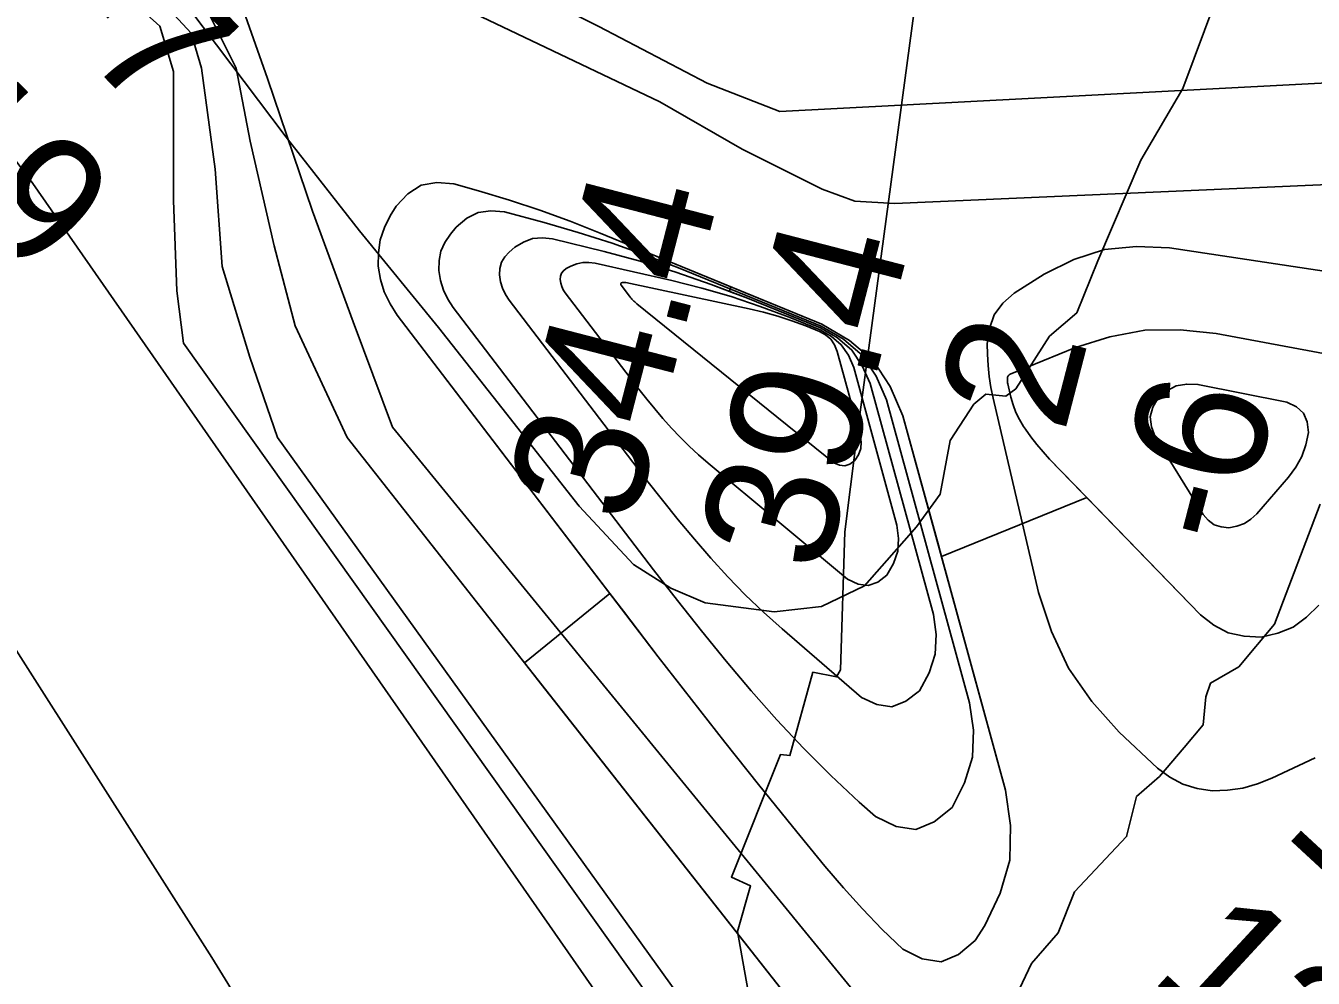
# Model space of a CAD drawing. Extents: x 3161665 to 3199565, y 885729 to 911164.
# Drawn here: x 3176646 to 3177300, y 908056 to 908540 of the extents above; entities that cross this region are included whole.
import ezdxf

# ---------------------------------------------------------------- set-up
doc = ezdxf.new("R2010")
doc.units = 0
for name, color, linetype in [('V-RIVR-EDGE', 7, 'Continuous'), ('V-RIVR-RANG', 7, 'Continuous'), ('V-RRAP-RVMT', 7, 'Continuous'), ('V-TOPO-DPTH', 7, 'Continuous'), ('V-TOPO-MINR', 7, 'Continuous'), ('V-TOPO-WATR', 7, 'Continuous')]:
    doc.layers.add(name, color=color, linetype=linetype)

msp = doc.modelspace()

# ---------------------------------------------------------------- linework, layer by layer
at = {"layer": 'V-RIVR-EDGE'}
for points in [[(3177302.03, 908787.98), (3177291.76, 908743.67), (3177294.93, 908717.33), (3177292.09, 908687.78), (3177283.7, 908659.63), (3177269.25, 908607.47), (3177250.18, 908552.56), (3177233.44, 908507.8), (3177212.11, 908471.36), (3177190.27, 908420.15), (3177179.58, 908393.85), (3177165.7, 908381.87), (3177148.54, 908355.13), (3177143.45, 908351.44), (3177133.29, 908352.39), (3177127.28, 908347.33)], [(3177127.28, 908347.33), (3177115.22, 908328.88), (3177110.08, 908301.64), (3177098.03, 908285.05), (3177071.63, 908255.09), (3177049.89, 908244.52), (3177025.87, 908241.81), (3176990.78, 908246.51), (3176973.24, 908253.95), (3176954.34, 908266), (3176926.7, 908295.63), (3176887.56, 908345.61), (3176855.33, 908386.33), (3176815.27, 908435.39), (3176777.98, 908483.06), (3176714.44, 908567.28)], [(3177165.8, 907674.28), (3177155.3, 907725.11), (3177140.59, 907755.17), (3177131.92, 907798.15), (3177118.2, 907849.45), (3177112.72, 907878.1), (3177122.46, 907891.47), (3177122.95, 907903.01), (3177118.87, 907937.2), (3177124.96, 907971.83), (3177128.74, 908004.61), (3177156.6, 908063.2), (3177170.03, 908078.87), (3177178.4, 908099.64), (3177204.79, 908127.74), (3177209.92, 908148.05), (3177221.49, 908158.19), (3177234, 908172.94), (3177243.73, 908184.46), (3177245.15, 908198.77), (3177247.48, 908205.7), (3177261.82, 908213.97), (3177279.88, 908235.64), (3177303.13, 908296.55)]]:
    msp.add_lwpolyline(points, dxfattribs=at)
at = {"layer": 'V-RRAP-RVMT'}
msp.add_lwpolyline([(3176849.33, 907645.18), (3176891.77, 907786.38), (3176896.08, 907785.31), (3176964.69, 907914.93), (3176967.66, 907913.39), (3176989.14, 907956.67), (3176974.75, 907964.44), (3177014.65, 908037.66), (3177007.13, 908079.44), (3177013.82, 908102.64), (3177004.06, 908107.12), (3177029.07, 908169.45), (3177033.79, 908168.86), (3177045.46, 908211.18), (3177057.51, 908208.85), (3177059.49, 908212.39), (3177061.72, 908282.58), (3177067.54, 908328.2), (3177102.62, 908590.09), (3177131.04, 908745.93)], dxfattribs=at)
at = {"layer": 'V-TOPO-DPTH'}
for points in [[(3176722.23, 908634.19), (3176766.12, 908602.82), (3176877.1, 908544.08), (3176967.81, 908500.9), (3177009.57, 908476.93), (3177050.15, 908456.55), (3177066.86, 908450.55), (3177087.17, 908449.32), (3177453.88, 908465.44), (3177545.85, 908464.09), (3177585.28, 908472.39), (3177635.47, 908486.64), (3177662.99, 908515.28), (3177678.59, 908557.08), (3177684.64, 908603.68), (3177670.42, 908668.24), (3177554.89, 908869.2), (3177435.65, 909047.89)], [(3177435.65, 909047.89), (3177554.89, 908869.2), (3177670.42, 908668.24), (3177684.64, 908603.68), (3177678.59, 908557.08), (3177662.99, 908515.28), (3177635.47, 908486.64), (3177585.28, 908472.39), (3177545.85, 908464.09), (3177453.88, 908465.44), (3177087.17, 908449.32), (3177066.86, 908450.55), (3177050.15, 908456.55), (3177009.57, 908476.93), (3176967.81, 908500.9), (3176877.1, 908544.08), (3176766.12, 908602.82), (3176722.23, 908634.19)], [(3177295.19, 907127.35), (3177146.69, 907897.38), (3177145.96, 907900.11), (3177145.01, 907902.75), (3177143.7, 907905.22), (3177142.17, 907907.6), (3177140.53, 907909.79), (3177139.61, 907910.97), (3177138.67, 907912.14), (3177137.68, 907913.27), (3177136.67, 907914.38), (3177135.66, 907915.49), (3177134.67, 907916.62), (3177133.72, 907917.78), (3176808.87, 908330.46), (3176782.44, 908387.13), (3176771.9, 908427.84), (3176759.61, 908480.94), (3176752.59, 908518.11), (3176731.44, 908560.62), (3176681.91, 908616.01)], [(3176942.42, 908251.19), (3176898.95, 908216.04), (3176808.87, 908330.46), (3176782.44, 908387.13), (3176771.9, 908427.84), (3176759.61, 908480.94), (3176752.59, 908518.11), (3176731.44, 908560.62), (3176681.91, 908616.01)], [(3176657.81, 908589.86), (3176713.72, 908539.41), (3176720.76, 908516.4), (3176720.72, 908495.16), (3176720.65, 908450.93), (3176722.34, 908404.92), (3176725.83, 908378.37), (3177089.68, 907867.53), (3177096.18, 907850.76), (3177101.5, 907833.58), (3177106.03, 907816.13), (3177173.72, 907512.03)], [(3176657.81, 908589.86), (3176713.72, 908539.41), (3176720.76, 908516.4), (3176720.72, 908495.16), (3176720.65, 908450.93), (3176722.34, 908404.92), (3176725.83, 908378.37), (3177089.68, 907867.53), (3177096.18, 907850.76), (3177101.5, 907833.58), (3177106.03, 907816.13), (3177173.72, 907512.03)], [(3177206.23, 906913.65), (3177094.96, 907758.96), (3177090.61, 907783.51), (3177082.75, 907822.29), (3177081.53, 907827.31), (3177080.06, 907832.24), (3177078.22, 907837.05), (3177076.13, 907841.78), (3177073.15, 907847.88), (3177069.15, 907855.44), (3177064.83, 907862.81), (3177060.05, 907869.88), (3177054.96, 907876.75), (3176649.2, 908459.51), (3176599.17, 908526.24)], [(3176599.17, 908526.24), (3176649.2, 908459.51), (3177054.96, 907876.75), (3177060.05, 907869.88), (3177064.83, 907862.81), (3177069.15, 907855.44), (3177073.15, 907847.88), (3177076.13, 907841.78), (3177078.22, 907837.05), (3177080.06, 907832.24), (3177081.53, 907827.31), (3177082.75, 907822.29), (3177090.61, 907783.51), (3177094.96, 907758.96), (3177206.23, 906913.65)], [(3177109.22, 908275.8), (3177091.21, 908341.43), (3177084.7, 908356.41), (3177076.03, 908369.49), (3177064.12, 908379.69), (3177050.04, 908387.99), (3176937.42, 908434.33), (3176922.19, 908440.3), (3176906.84, 908445.92), (3176891.3, 908451.02), (3176875.65, 908455.78), (3176863.05, 908459.38), (3176854.42, 908459.98), (3176846.54, 908458.62), (3176839.81, 908454.31), (3176833.84, 908448.05), (3176830.81, 908443.14), (3176827.84, 908437.07), (3176825.7, 908430.81), (3176824.79, 908424.25), (3176824.71, 908417.5), (3176825.87, 908410.8), (3176827.75, 908404.38), (3176830.68, 908398.38), (3176834.33, 908392.64), (3176942.42, 908251.19)], [(3177070.66, 908090.95), (3177060.99, 908101.72), (3177051.6, 908112.74), (3177035.15, 908132.84), (3177017.86, 908154.2), (3177000.7, 908175.67), (3176983.77, 908197.31), (3176966.97, 908219.07), (3176834.33, 908392.64), (3176830.68, 908398.38), (3176827.75, 908404.38), (3176825.87, 908410.8), (3176824.71, 908417.5), (3176824.79, 908424.25), (3176825.7, 908430.81), (3176827.84, 908437.07), (3176830.81, 908443.14), (3176833.84, 908448.05), (3176839.81, 908454.31), (3176846.54, 908458.62), (3176854.42, 908459.98), (3176863.05, 908459.38), (3176875.65, 908455.78), (3176891.3, 908451.02), (3176906.84, 908445.92), (3176922.19, 908440.3), (3176937.42, 908434.33), (3177003.84, 908407)], [(3177003.84, 908407), (3177003.19, 908404.66), (3176993.77, 908408.25), (3176975.88, 908414.49), (3176957.74, 908419.96), (3176939.43, 908424.92), (3176913.19, 908431.42), (3176908.06, 908431.93), (3176903.14, 908431.52), (3176898.52, 908429.76), (3176894.11, 908427.09), (3176891.18, 908424.67), (3176888.94, 908422.18), (3176887.29, 908419.45), (3176886.49, 908416.35), (3176886.27, 908413.01), (3176886.87, 908409.56), (3176887.83, 908406.25), (3176889.35, 908403.16), (3176891.22, 908400.21), (3176961.21, 908308.62), (3176969.08, 908298.55), (3176977.08, 908288.6), (3176985.29, 908278.81), (3176993.64, 908269.14), (3177002.27, 908259.74), (3177011.15, 908250.59)], [(3176507.89, 908427.2), (3176563.28, 908342.66), (3176581.93, 908314.71), (3176740.13, 908066.24), (3176757.01, 908039.07), (3176773.48, 908011.67), (3176789.34, 907983.91), (3176804.79, 907955.91), (3176819.76, 907927.64), (3176834.48, 907899.24), (3176848.83, 907870.66), (3176862.94, 907841.95), (3176939.2, 907684.17)], [(3176939.2, 907684.17), (3176862.94, 907841.95), (3176848.83, 907870.66), (3176834.48, 907899.24), (3176819.76, 907927.64), (3176804.79, 907955.91), (3176789.34, 907983.91), (3176773.48, 908011.67), (3176757.01, 908039.07), (3176740.13, 908066.24), (3176581.93, 908314.71), (3176563.28, 908342.66), (3176507.89, 908427.2)], [(3177011.15, 908250.59), (3177020.39, 908241.8), (3177029.87, 908233.26), (3177070.11, 908198.45), (3177078, 908194.77), (3177085.58, 908193.67), (3177092.73, 908196.44), (3177099.58, 908201.81), (3177104.47, 908210.93), (3177107.58, 908220.39), (3177108.03, 908230.33), (3177106.7, 908240.59), (3177074.55, 908357.81), (3177070.58, 908366.94), (3177065.28, 908374.9), (3177058.01, 908381.09), (3177049.41, 908386.11), (3177011.5, 908401.5), (3177005.34, 908403.84), (3177003.19, 908404.66), (3177003.84, 908407), (3177005.78, 908406.2)], [(3177005.78, 908406.2), (3177050.04, 908387.99), (3177064.12, 908379.69), (3177076.03, 908369.49), (3177084.7, 908356.41), (3177091.21, 908341.43), (3177143.39, 908151.22), (3177145.88, 908133.27), (3177145.44, 908115.77), (3177140.6, 908098.95), (3177132.84, 908082.57), (3177127.94, 908074.98), (3177119.47, 908067.81), (3177110.58, 908064.09), (3177101.05, 908065.54), (3177091.1, 908070.45), (3177080.74, 908080.57), (3177070.66, 908090.95)], [(3177348.46, 908364.92), (3177250.25, 908383.37), (3177232.04, 908385.17), (3177214.04, 908384.91), (3177196.35, 908381.57), (3177178.87, 908376.18), (3177145.73, 908362.69), (3177145.12, 908362.3), (3177144.65, 908361.81), (3177144.37, 908361.19), (3177144.29, 908358.89)], [(3177348.46, 908364.92), (3177250.25, 908383.37), (3177232.04, 908385.17), (3177214.04, 908384.91), (3177196.35, 908381.57), (3177178.87, 908376.18), (3177145.73, 908362.69), (3177145.12, 908362.3), (3177144.65, 908361.81), (3177144.37, 908361.19), (3177144.29, 908358.89)], [(3177144.29, 908358.89), (3177144.38, 908358.3), (3177144.49, 908357.71), (3177146.09, 908350.89), (3177147.23, 908346.99), (3177148.63, 908343.2), (3177150.43, 908339.58), (3177152.5, 908336.08), (3177153.4, 908334.72), (3177156.22, 908330.72), (3177159.18, 908326.82), (3177162.36, 908323.1), (3177165.67, 908319.48), (3177178.66, 908306.08), (3177184.6, 908299.95), (3177110.81, 908269.98), (3177109.22, 908275.8)], [(3177144.29, 908358.89), (3177144.38, 908358.3), (3177144.49, 908357.71), (3177146.09, 908350.89), (3177147.23, 908346.99), (3177148.63, 908343.2), (3177150.43, 908339.58), (3177152.5, 908336.08), (3177153.4, 908334.72), (3177156.22, 908330.72), (3177159.18, 908326.82), (3177162.36, 908323.1), (3177165.67, 908319.48), (3177242.34, 908240.37), (3177249.13, 908235.09), (3177256.45, 908231.21), (3177264.53, 908229.45), (3177273.14, 908229.1), (3177281.62, 908231.04), (3177289.45, 908234.18), (3177296.27, 908239.13), (3177302.43, 908245.29)], [(3177070.66, 908090.95), (3177080.74, 908080.57), (3177091.1, 908070.45), (3177101.05, 908065.54), (3177110.58, 908064.09), (3177119.47, 908067.81), (3177127.94, 908074.98), (3177132.84, 908082.57), (3177140.6, 908098.95), (3177145.44, 908115.77), (3177145.88, 908133.27), (3177143.39, 908151.22), (3177110.81, 908269.98), (3177184.6, 908299.95)], [(3177184.6, 908299.95), (3177242.34, 908240.37), (3177249.13, 908235.09), (3177256.45, 908231.21), (3177264.53, 908229.45), (3177273.14, 908229.1), (3177281.62, 908231.04), (3177289.45, 908234.18), (3177296.27, 908239.13), (3177302.43, 908245.29)], [(3177295.19, 907127.35), (3177146.69, 907897.38), (3177145.96, 907900.11), (3177145.01, 907902.75), (3177143.7, 907905.22), (3177142.17, 907907.6), (3177140.53, 907909.79), (3177139.61, 907910.97), (3177138.67, 907912.14), (3177137.68, 907913.27), (3177136.67, 907914.38), (3177135.66, 907915.49), (3177134.67, 907916.62), (3177133.72, 907917.78), (3176905.63, 908207.55), (3176898.95, 908216.04), (3176942.42, 908251.19), (3176949.3, 908242.18), (3176949.3, 908242.18)], [(3176949.3, 908242.18), (3176966.97, 908219.07), (3176983.77, 908197.31), (3177000.7, 908175.67), (3177017.86, 908154.2), (3177035.15, 908132.84), (3177051.6, 908112.74), (3177060.99, 908101.72), (3177070.66, 908090.95)]]:
    msp.add_lwpolyline(points, dxfattribs=at)
at = {"layer": 'V-TOPO-MINR'}
for points in [[(3177381.11, 908514.56), (3177028.72, 908496.02), (3176991.71, 908510.42), (3176936.82, 908539.2), (3176853.28, 908581.16), (3176750.23, 908639.54)], [(3177355.05, 907067.7), (3177183.7, 907899.84), (3177177.1, 907915.4), (3177169.29, 907930.22), (3177159.69, 907943.95), (3177148.89, 907956.94), (3177136.96, 907969.56), (3177131.15, 907975.65), (3177125.31, 907981.69), (3177119.41, 907987.68), (3177113.47, 907993.64), (3177107.61, 907999.66), (3177101.91, 908005.82), (3177096.44, 908012.19), (3177091.12, 908018.69), (3176831.87, 908335.73), (3176811.98, 908389.18), (3176791.38, 908445.5), (3176768.5, 908512.78), (3176749.14, 908567.66), (3176693.45, 908628.53)], [(3177295.19, 907127.35), (3177146.69, 907897.38), (3177145.96, 907900.11), (3177145.01, 907902.75), (3177143.7, 907905.22), (3177142.17, 907907.6), (3177140.53, 907909.79), (3177139.61, 907910.97), (3177138.67, 907912.14), (3177137.68, 907913.27), (3177136.67, 907914.38), (3177135.66, 907915.49), (3177134.67, 907916.62), (3177133.72, 907917.78), (3176808.87, 908330.46), (3176782.44, 908387.13), (3176771.9, 908427.84), (3176759.61, 908480.94), (3176752.59, 908518.11), (3176731.44, 908560.62), (3176681.91, 908616.01)], [(3177241.27, 907274.28), (3177117.87, 907813.09), (3177111.61, 907836.75), (3177104.31, 907860.05), (3177095.47, 907882.8), (3176773.5, 908330.52), (3176759.42, 908371.24), (3176745.35, 908417.27), (3176741.9, 908466.82), (3176734.91, 908518.14), (3176729.63, 908535.85), (3176668.72, 908601.7)], [(3177173.72, 907512.03), (3177106.03, 907816.13), (3177101.5, 907833.58), (3177096.18, 907850.76), (3177089.68, 907867.53), (3176725.83, 908378.37), (3176722.34, 908404.92), (3176720.65, 908450.93), (3176720.72, 908495.16), (3176720.76, 908516.4), (3176713.72, 908539.41), (3176657.81, 908589.86)], [(3177206.23, 906913.65), (3177094.96, 907758.96), (3177090.61, 907783.51), (3177082.75, 907822.29), (3177081.53, 907827.31), (3177080.06, 907832.24), (3177078.22, 907837.05), (3177076.13, 907841.78), (3177073.15, 907847.88), (3177069.15, 907855.44), (3177064.83, 907862.81), (3177060.05, 907869.88), (3177054.96, 907876.75), (3176649.2, 908459.51), (3176599.17, 908526.24)], [(3177040.64, 908172.56), (3177027.19, 908186.97), (3177014.12, 908201.74), (3177001.45, 908216.89), (3176988.94, 908232.17), (3176976.67, 908247.64), (3176964.55, 908263.24), (3176862.78, 908396.43), (3176860.02, 908400.77), (3176857.79, 908405.32), (3176856.37, 908410.18), (3176855.49, 908415.25), (3176855.67, 908420.29), (3176856.58, 908425.1), (3176858.59, 908429.56), (3176861.34, 908433.79), (3176864.35, 908437.37), (3176869.67, 908441.8), (3176875.44, 908444.79), (3176881.88, 908445.65), (3176888.78, 908445.09), (3176908.99, 908439.67), (3176926.32, 908434.67), (3176943.51, 908429.24), (3176960.48, 908423.16), (3176977.3, 908416.65), (3177049.72, 908387.04), (3177061.06, 908380.39), (3177070.66, 908372.19), (3177077.64, 908361.68), (3177082.88, 908349.62), (3177125.11, 908195.69), (3177126.98, 908181.7), (3177126.5, 908168.1), (3177122.5, 908155.09), (3177116.16, 908142.48), (3177107.16, 908135.15), (3177097.75, 908131.34), (3177087.7, 908132.83), (3177077.24, 908137.85), (3177069.06, 908145.21), (3177054.66, 908158.7), (3177040.64, 908172.56)], [(3177011.15, 908250.59), (3177002.27, 908259.74), (3176993.64, 908269.14), (3176985.29, 908278.81), (3176977.08, 908288.6), (3176969.08, 908298.55), (3176961.21, 908308.62), (3176891.22, 908400.21), (3176889.35, 908403.16), (3176887.83, 908406.25), (3176886.87, 908409.56), (3176886.27, 908413.01), (3176886.49, 908416.35), (3176887.29, 908419.45), (3176888.94, 908422.18), (3176891.18, 908424.67), (3176894.11, 908427.09), (3176898.52, 908429.76), (3176903.14, 908431.52), (3176908.06, 908431.93), (3176913.19, 908431.42), (3176939.43, 908424.92), (3176957.74, 908419.96), (3176975.88, 908414.49), (3176993.77, 908408.25), (3177011.5, 908401.5), (3177049.41, 908386.11), (3177058.01, 908381.09), (3177065.28, 908374.9), (3177070.58, 908366.94), (3177074.55, 908357.81), (3177106.7, 908240.59), (3177108.03, 908230.33), (3177107.58, 908220.39), (3177104.47, 908210.93), (3177099.58, 908201.81), (3177092.73, 908196.44), (3177085.58, 908193.67), (3177078, 908194.77), (3177070.11, 908198.45), (3177029.87, 908233.26), (3177020.39, 908241.8), (3177011.15, 908250.59)], [(3176507.89, 908427.2), (3176563.28, 908342.66), (3176581.93, 908314.71), (3176740.13, 908066.24), (3176757.01, 908039.07), (3176773.48, 908011.67), (3176789.34, 907983.91), (3176804.79, 907955.91), (3176819.76, 907927.64), (3176834.48, 907899.24), (3176848.83, 907870.66), (3176862.94, 907841.95), (3176939.2, 907684.17)], [(3177481.28, 908388.39), (3177226.58, 908426.88), (3177209.82, 908427.55), (3177193.55, 908425.92), (3177178.01, 908420.83), (3177162.95, 908413.44), (3177147.76, 908403.78), (3177141.97, 908398.62), (3177137.53, 908392.74), (3177135.1, 908385.78), (3177134.03, 908378.1), (3177134.15, 908372.73), (3177134.45, 908367.09), (3177134.98, 908361.47)], [(3176982.65, 908326.06), (3176978.08, 908330.6), (3176973.64, 908335.26), (3176969.34, 908340.07), (3176965.14, 908344.96), (3176961.07, 908349.96), (3176957.09, 908355.03), (3176919.67, 908403.99), (3176918.68, 908405.55), (3176917.88, 908407.19), (3176917.37, 908408.94), (3176917.05, 908410.76), (3176917.23, 908412.46), (3176917.74, 908413.96), (3176918.76, 908415.19), (3176920.11, 908416.23), (3176922.61, 908417.48), (3176925.59, 908418.6), (3176928.62, 908419.29), (3176931.74, 908419.34), (3176934.9, 908418.97), (3176973.85, 908410.13), (3176989, 908406.31), (3177003.99, 908402.01), (3177018.77, 908397.01), (3177033.39, 908391.52), (3177049.11, 908385.2), (3177054.96, 908381.81), (3177059.91, 908377.61), (3177063.51, 908372.21), (3177066.22, 908366.01), (3177088.19, 908285.91), (3177089.02, 908279.15), (3177088.66, 908272.63), (3177086.49, 908266.47), (3177083.12, 908260.55), (3177078.44, 908257.05), (3177073.57, 908255.24), (3177068.43, 908255.98), (3177063.11, 908258.41), (3176992.26, 908317.48), (3176987.39, 908321.71), (3176982.65, 908326.06)], [(3176955.02, 908399.3), (3176954.53, 908399.77), (3176954.05, 908400.25), (3176953.59, 908400.75), (3176953.14, 908401.26), (3176952.71, 908401.79), (3176952.29, 908402.32), (3176948.12, 908407.77), (3176948.01, 908407.94), (3176947.92, 908408.12), (3176947.87, 908408.32), (3176947.83, 908408.52), (3176947.86, 908408.69), (3176947.92, 908408.84), (3176948.05, 908408.95), (3176948.2, 908409.02), (3176948.7, 908409.13), (3176949.15, 908409.19), (3176949.6, 908409.22), (3176950.05, 908409.19), (3176950.5, 908409.13), (3177013.05, 908395.83), (3177020.38, 908394.08), (3177027.63, 908392.08), (3177034.78, 908389.71), (3177041.85, 908387.11), (3177048.82, 908384.33), (3177051.92, 908382.55), (3177054.54, 908380.33), (3177056.45, 908377.48), (3177057.88, 908374.2), (3177069.57, 908331.61), (3177069.98, 908328.15), (3177069.75, 908324.82), (3177068.58, 908321.7), (3177066.77, 908318.72), (3177064.28, 908316.94), (3177061.7, 908316.03), (3177058.99, 908316.42), (3177056.2, 908317.67), (3176956.05, 908398.41), (3176955.53, 908398.85), (3176955.02, 908399.3)], [(3177348.46, 908364.92), (3177250.25, 908383.37), (3177232.04, 908385.17), (3177214.04, 908384.91), (3177196.35, 908381.57), (3177178.87, 908376.18), (3177145.73, 908362.69), (3177145.12, 908362.3), (3177144.65, 908361.81), (3177144.37, 908361.19), (3177144.29, 908358.89)], [(3177348.46, 908364.92), (3177250.25, 908383.37), (3177232.04, 908385.17), (3177214.04, 908384.91), (3177196.35, 908381.57), (3177178.87, 908376.18), (3177145.73, 908362.69), (3177145.12, 908362.3), (3177144.65, 908361.81), (3177144.37, 908361.19), (3177144.29, 908358.89)], [(3177134.98, 908361.47), (3177135.87, 908355.9), (3177136.98, 908350.36), (3177160.11, 908251.66), (3177166.67, 908231.83), (3177175.34, 908213.21), (3177187.15, 908196.42), (3177201.06, 908180.84), (3177220.6, 908162.56), (3177226.78, 908157.93), (3177233.38, 908154.3), (3177240.61, 908152.17), (3177248.25, 908151.04), (3177256.12, 908151.32), (3177263.83, 908152.34), (3177271.32, 908154.47), (3177278.65, 908157.34), (3177300.56, 908167.8)], [(3177144.29, 908358.89), (3177144.38, 908358.3), (3177144.49, 908357.71), (3177146.09, 908350.89), (3177147.23, 908346.99), (3177148.63, 908343.2), (3177150.43, 908339.58), (3177152.5, 908336.08), (3177153.4, 908334.72), (3177156.22, 908330.72), (3177159.18, 908326.82), (3177162.36, 908323.1), (3177165.67, 908319.48), (3177242.34, 908240.37), (3177249.13, 908235.09), (3177256.45, 908231.21), (3177264.53, 908229.45), (3177273.14, 908229.1), (3177281.62, 908231.04), (3177289.45, 908234.18), (3177296.27, 908239.13), (3177302.43, 908245.29)], [(3177144.29, 908358.89), (3177144.38, 908358.3), (3177144.49, 908357.71), (3177146.09, 908350.89), (3177147.23, 908346.99), (3177148.63, 908343.2), (3177150.43, 908339.58), (3177152.5, 908336.08), (3177153.4, 908334.72), (3177156.22, 908330.72), (3177159.18, 908326.82), (3177162.36, 908323.1), (3177165.67, 908319.48), (3177242.34, 908240.37), (3177249.13, 908235.09), (3177256.45, 908231.21), (3177264.53, 908229.45), (3177273.14, 908229.1), (3177281.62, 908231.04), (3177289.45, 908234.18), (3177296.27, 908239.13), (3177302.43, 908245.29)], [(3177230.04, 908356.71), (3177225.29, 908354.18), (3177220.9, 908350.57), (3177218.22, 908345.82), (3177216.84, 908340.96), (3177217.41, 908335.94), (3177219.28, 908330.82), (3177243.68, 908291.35), (3177246.31, 908288.39), (3177249.31, 908286.15), (3177252.87, 908285.01), (3177256.8, 908284.6), (3177260.86, 908285.38), (3177264.63, 908286.72), (3177267.97, 908288.92), (3177271.03, 908291.69), (3177287.09, 908310.24), (3177290.8, 908315.39), (3177293.84, 908320.85), (3177295.88, 908326.75), (3177297.24, 908332.96), (3177296.6, 908338.35), (3177294.73, 908342.87), (3177291.05, 908346.07), (3177286.14, 908348.4), (3177241.04, 908357.43), (3177235.36, 908357.61), (3177230.04, 908356.71)]]:
    msp.add_lwpolyline(points, dxfattribs=at)
at = {"layer": 'V-TOPO-WATR'}
for points in [[(3177435.65, 909047.89), (3177554.89, 908869.2), (3177670.42, 908668.24), (3177684.64, 908603.68), (3177678.59, 908557.08), (3177662.99, 908515.28), (3177635.47, 908486.64), (3177585.28, 908472.39), (3177545.85, 908464.09), (3177453.88, 908465.44), (3177087.17, 908449.32), (3177066.86, 908450.55), (3177050.15, 908456.55), (3177009.57, 908476.93), (3176967.81, 908500.9), (3176877.1, 908544.08), (3176766.12, 908602.82), (3176722.23, 908634.19)], [(3177070.66, 908090.95), (3177060.99, 908101.72), (3177051.6, 908112.74), (3177035.15, 908132.84), (3177017.86, 908154.2), (3177000.7, 908175.67), (3176983.77, 908197.31), (3176966.97, 908219.07), (3176834.33, 908392.64), (3176830.68, 908398.38), (3176827.75, 908404.38), (3176825.87, 908410.8), (3176824.71, 908417.5), (3176824.79, 908424.25), (3176825.7, 908430.81), (3176827.84, 908437.07), (3176830.81, 908443.14), (3176833.84, 908448.05), (3176839.81, 908454.31), (3176846.54, 908458.62), (3176854.42, 908459.98), (3176863.05, 908459.38), (3176875.65, 908455.78), (3176891.3, 908451.02), (3176906.84, 908445.92), (3176922.19, 908440.3), (3176937.42, 908434.33), (3177050.04, 908387.99), (3177064.12, 908379.69), (3177076.03, 908369.49), (3177084.7, 908356.41), (3177091.21, 908341.43), (3177143.39, 908151.22), (3177145.88, 908133.27), (3177145.44, 908115.77), (3177140.6, 908098.95), (3177132.84, 908082.57), (3177127.94, 908074.98), (3177119.47, 908067.81), (3177110.58, 908064.09), (3177101.05, 908065.54), (3177091.1, 908070.45), (3177080.74, 908080.57), (3177070.66, 908090.95)]]:
    msp.add_lwpolyline(points, dxfattribs=at)

# ---------------------------------------------------------------- texts
at = {"layer": 'V-RIVR-RANG'}
for s, rotation, p in [('-7', 314.22833, (3176653.54, 908546.37)), ('-19', 314.22833, (3176556.85, 908502.33)), ('34.4', 75.47833, (3176954.31, 908284.93)), ('39.4', 75.47833, (3177051.18, 908260.1)), ('2', 75.47833, (3177173.05, 908331.79)), ('-6', 75.47833, (3177261.12, 908272.99)), ('13', 317.23833, (3177283.42, 908130.04)), ('13', 317.23833, (3177215.71, 908056.45))]:
    msp.add_text(s, height=67, rotation=rotation, dxfattribs=at).set_placement(p)

doc.saveas('drawing.dxf')
